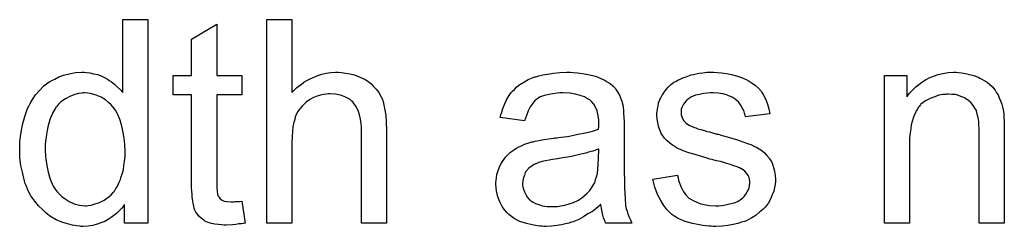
# Model space of a CAD drawing. Extents: x -1.5 to 9, y -3 to 5.
# Tile 285 of 368: x 6.7979 to 7.1848, y 0.4932 to 0.5745. Entities that reach past the tile are written whole.
import ezdxf

# ---------------------------------------------------------------- set-up
doc = ezdxf.new("R2010")
doc.units = 0
doc.layers.add('qfn16-30-34-a_mechanical_19', color=1, linetype='CONTINUOUS')

msp = doc.modelspace()

# ---------------------------------------------------------------- linework, layer by layer
at = {"layer": 'qfn16-30-34-a_mechanical_19', "color": 1}
for points in [[(6.848237, 0.49443), (6.839097, 0.49443), (6.839097, 0.501719), (6.838981, 0.501603), (6.838865, 0.501372), (6.838518, 0.500909), (6.838056, 0.50033), (6.837477, 0.499752), (6.836783, 0.499058), (6.835973, 0.498248), (6.834932, 0.497438), (6.83389, 0.496628), (6.832733, 0.495818), (6.831345, 0.495124), (6.829841, 0.494546), (6.828337, 0.493967), (6.826601, 0.493504), (6.82475, 0.493273), (6.822783, 0.493157), (6.822089, 0.493157), (6.821626, 0.493273), (6.820238, 0.493389), (6.818618, 0.49362), (6.816651, 0.494083), (6.814453, 0.494777), (6.812254, 0.495702), (6.810056, 0.496975), (6.80994, 0.496975), (6.809825, 0.497207), (6.809131, 0.497669), (6.808089, 0.498595), (6.806816, 0.499752), (6.805312, 0.501256), (6.803808, 0.503107), (6.802304, 0.50519), (6.801032, 0.50762), (6.801032, 0.507735), (6.800916, 0.507967), (6.8008, 0.508314), (6.800569, 0.508776), (6.800337, 0.509471), (6.79999, 0.510281), (6.799759, 0.511091), (6.799527, 0.512132), (6.798949, 0.514446), (6.79837, 0.517107), (6.798023, 0.520115), (6.797908, 0.523355), (6.797908, 0.52347), (6.797908, 0.523702), (6.797908, 0.524165), (6.797908, 0.524859), (6.798023, 0.525553), (6.798023, 0.526479), (6.798255, 0.528561), (6.798602, 0.530991), (6.79918, 0.533652), (6.799874, 0.536429), (6.8008, 0.53909), (6.8008, 0.539206), (6.800916, 0.539437), (6.801147, 0.539784), (6.801379, 0.540247), (6.802073, 0.54152), (6.802998, 0.543139), (6.804155, 0.544875), (6.805659, 0.546611), (6.807395, 0.548462), (6.809478, 0.549966), (6.809593, 0.549966), (6.809709, 0.550082), (6.810056, 0.550313), (6.810519, 0.550544), (6.811676, 0.551123), (6.813296, 0.551933), (6.815147, 0.552627), (6.817345, 0.553205), (6.819775, 0.553668), (6.82232, 0.553784), (6.823246, 0.553784), (6.824172, 0.553668), (6.825444, 0.553553), (6.826948, 0.553205), (6.828568, 0.552858), (6.830188, 0.55228), (6.831692, 0.55147), (6.831923, 0.551354), (6.832386, 0.551123), (6.83308, 0.550544), (6.834006, 0.549966), (6.835163, 0.549156), (6.836204, 0.548115), (6.837361, 0.547073), (6.838403, 0.545801), (6.838403, 0.574494), (6.848237, 0.574494), (6.848237, 0.49443)], [(6.875311, 0.552511), (6.885261, 0.552511), (6.885261, 0.544875), (6.875311, 0.544875), (6.875311, 0.510743), (6.875311, 0.510512), (6.875311, 0.510049), (6.875311, 0.509355), (6.875427, 0.508545), (6.875542, 0.506694), (6.875658, 0.505884), (6.875774, 0.505306), (6.875889, 0.505074), (6.876236, 0.504611), (6.876699, 0.504033), (6.877509, 0.503454), (6.877741, 0.503339), (6.878319, 0.503107), (6.87936, 0.502876), (6.880864, 0.50276), (6.882021, 0.50276), (6.8826, 0.502876), (6.88341, 0.502876), (6.884336, 0.502992), (6.885261, 0.503107), (6.886534, 0.49443), (6.886302, 0.49443), (6.88584, 0.494314), (6.88503, 0.494198), (6.883988, 0.494083), (6.882831, 0.493851), (6.881559, 0.493736), (6.879013, 0.49362), (6.878088, 0.49362), (6.877162, 0.493736), (6.876005, 0.493851), (6.874617, 0.493967), (6.873228, 0.494314), (6.871956, 0.494661), (6.870683, 0.49524), (6.870567, 0.495355), (6.87022, 0.495587), (6.869757, 0.495934), (6.869063, 0.496512), (6.868485, 0.497091), (6.86779, 0.497901), (6.867096, 0.498711), (6.866633, 0.499752), (6.866633, 0.499868), (6.866402, 0.50033), (6.866286, 0.50114), (6.866055, 0.502297), (6.865824, 0.503801), (6.865708, 0.504727), (6.865708, 0.505768), (6.865592, 0.507041), (6.865476, 0.508314), (6.865476, 0.509702), (6.865476, 0.511322), (6.865476, 0.544875), (6.858187, 0.544875), (6.858187, 0.552511), (6.865476, 0.552511), (6.865476, 0.566858), (6.875311, 0.572759), (6.875311, 0.552511)], [(6.904814, 0.545801), (6.90493, 0.545916), (6.905162, 0.546148), (6.905509, 0.546495), (6.906087, 0.547073), (6.906666, 0.547652), (6.907475, 0.548346), (6.908517, 0.54904), (6.909558, 0.54985), (6.910715, 0.550544), (6.911988, 0.551239), (6.914996, 0.552511), (6.916616, 0.55309), (6.918351, 0.553437), (6.920203, 0.553668), (6.922054, 0.553784), (6.923095, 0.553784), (6.924368, 0.553668), (6.925872, 0.553437), (6.927607, 0.553205), (6.929458, 0.552743), (6.93131, 0.552048), (6.933161, 0.551239), (6.933392, 0.551123), (6.933971, 0.550776), (6.934781, 0.550197), (6.935822, 0.549387), (6.936863, 0.548346), (6.93802, 0.547189), (6.939062, 0.545801), (6.939987, 0.544181), (6.940103, 0.543949), (6.940334, 0.543371), (6.940681, 0.54233), (6.941029, 0.540826), (6.941376, 0.538974), (6.941723, 0.536776), (6.941954, 0.534115), (6.94207, 0.531107), (6.94207, 0.49443), (6.932235, 0.49443), (6.932235, 0.531222), (6.932235, 0.531338), (6.932235, 0.531569), (6.932235, 0.531917), (6.932235, 0.532379), (6.93212, 0.533652), (6.931888, 0.535272), (6.931425, 0.537007), (6.930847, 0.538743), (6.930037, 0.540478), (6.928996, 0.541867), (6.92888, 0.541982), (6.928417, 0.542445), (6.927723, 0.543024), (6.926682, 0.543602), (6.925409, 0.544297), (6.923905, 0.544759), (6.922054, 0.545222), (6.919971, 0.545338), (6.919277, 0.545338), (6.918467, 0.545222), (6.91731, 0.545106), (6.916153, 0.544759), (6.914765, 0.544412), (6.913376, 0.543834), (6.911872, 0.543024), (6.911756, 0.542908), (6.911294, 0.542561), (6.910599, 0.542098), (6.909789, 0.541404), (6.908864, 0.540478), (6.907938, 0.539437), (6.907128, 0.538164), (6.906434, 0.536776), (6.906319, 0.536545), (6.906203, 0.536082), (6.905971, 0.535156), (6.905624, 0.533999), (6.905277, 0.532495), (6.905046, 0.530644), (6.90493, 0.528561), (6.904814, 0.526132), (6.904814, 0.49443), (6.89498, 0.49443), (6.89498, 0.574494), (6.904814, 0.574494), (6.904814, 0.545801)], [(7.015424, 0.553668), (7.017159, 0.553553), (7.019126, 0.553321), (7.021093, 0.552974), (7.02306, 0.552511), (7.024911, 0.551933), (7.025142, 0.551817), (7.025721, 0.551586), (7.026531, 0.551239), (7.027572, 0.550776), (7.028729, 0.550082), (7.029886, 0.549387), (7.030927, 0.548462), (7.031853, 0.547536), (7.031969, 0.54742), (7.0322, 0.547073), (7.032547, 0.546495), (7.03301, 0.545801), (7.033588, 0.544759), (7.034051, 0.543718), (7.034514, 0.542445), (7.034861, 0.540941), (7.034861, 0.540826), (7.034977, 0.540478), (7.035093, 0.539784), (7.035208, 0.538859), (7.035208, 0.537586), (7.035324, 0.536082), (7.03544, 0.534115), (7.03544, 0.531917), (7.03544, 0.518727), (7.03544, 0.518611), (7.03544, 0.518148), (7.03544, 0.517454), (7.03544, 0.516529), (7.03544, 0.515487), (7.03544, 0.514215), (7.035555, 0.511438), (7.035555, 0.508545), (7.035671, 0.505653), (7.035787, 0.50438), (7.035787, 0.503223), (7.035903, 0.502182), (7.036018, 0.501372), (7.036018, 0.501256), (7.036134, 0.500793), (7.03625, 0.500099), (7.036597, 0.499173), (7.036828, 0.498132), (7.037291, 0.496975), (7.037869, 0.495702), (7.038448, 0.49443), (7.028151, 0.49443), (7.028035, 0.494546), (7.027919, 0.495008), (7.027688, 0.495587), (7.027341, 0.496512), (7.026994, 0.497554), (7.026762, 0.498826), (7.026531, 0.500215), (7.026299, 0.501719), (7.026184, 0.501719), (7.026068, 0.501488), (7.025374, 0.500909), (7.024333, 0.500099), (7.022944, 0.499058), (7.021209, 0.498017), (7.019473, 0.49686), (7.017622, 0.495818), (7.015655, 0.495008), (7.015424, 0.494893), (7.014729, 0.494777), (7.013688, 0.49443), (7.012415, 0.494083), (7.010796, 0.493736), (7.008944, 0.493504), (7.006862, 0.493273), (7.004779, 0.493157), (7.003854, 0.493157), (7.003159, 0.493273), (7.00235, 0.493273), (7.001424, 0.493389), (6.999341, 0.493736), (6.997027, 0.494314), (6.994482, 0.495124), (6.992168, 0.496281), (6.990085, 0.497785), (6.989854, 0.498017), (6.989275, 0.498595), (6.988466, 0.499636), (6.98754, 0.501025), (6.986614, 0.50276), (6.985804, 0.504727), (6.985226, 0.507157), (6.98511, 0.508314), (6.984994, 0.509702), (6.984994, 0.509934), (6.984994, 0.510396), (6.98511, 0.511206), (6.985226, 0.512248), (6.985457, 0.51352), (6.985804, 0.514793), (6.986267, 0.516181), (6.986846, 0.517454), (6.986961, 0.51757), (6.987193, 0.518033), (6.987656, 0.518727), (6.988234, 0.519537), (6.988928, 0.520462), (6.989854, 0.521388), (6.990779, 0.522313), (6.991936, 0.523123), (6.992052, 0.523239), (6.992515, 0.523471), (6.993093, 0.523933), (6.994019, 0.524396), (6.99506, 0.524859), (6.996333, 0.525437), (6.997606, 0.5259), (6.99911, 0.526363), (6.999226, 0.526363), (6.999688, 0.526479), (7.000383, 0.52671), (7.001308, 0.526826), (7.002465, 0.527057), (7.003969, 0.527289), (7.005705, 0.527636), (7.007787, 0.527867), (7.007903, 0.527867), (7.008366, 0.527983), (7.008944, 0.527983), (7.009754, 0.528098), (7.01068, 0.528214), (7.011837, 0.528446), (7.01311, 0.528561), (7.014498, 0.528793), (7.017275, 0.529371), (7.020283, 0.52995), (7.022944, 0.530644), (7.024217, 0.530991), (7.025374, 0.531338), (7.025374, 0.531454), (7.025374, 0.531685), (7.025489, 0.532379), (7.025489, 0.533189), (7.025489, 0.533652), (7.025489, 0.533884), (7.025489, 0.533999), (7.025489, 0.534115), (7.025489, 0.534809), (7.025374, 0.535966), (7.025142, 0.537239), (7.024795, 0.538627), (7.024217, 0.540016), (7.023523, 0.541288), (7.022597, 0.54233), (7.022481, 0.542445), (7.021903, 0.542908), (7.020977, 0.543371), (7.01982, 0.544065), (7.0182, 0.544644), (7.016349, 0.545222), (7.014035, 0.545569), (7.011374, 0.545685), (7.010217, 0.545685), (7.00906, 0.545569), (7.00744, 0.545338), (7.00582, 0.545106), (7.004085, 0.544644), (7.002465, 0.544065), (7.001077, 0.543255), (7.000961, 0.543139), (7.000498, 0.542792), (6.99992, 0.542214), (6.999226, 0.541288), (6.998531, 0.540131), (6.997721, 0.538627), (6.997027, 0.536776), (6.996333, 0.534693), (6.98673, 0.535966), (6.98673, 0.536082), (6.986846, 0.536197), (6.986846, 0.536545), (6.986961, 0.537007), (6.987309, 0.538049), (6.987771, 0.539553), (6.98835, 0.541057), (6.989044, 0.542677), (6.98997, 0.544297), (6.991011, 0.545801), (6.991127, 0.545916), (6.991589, 0.546379), (6.992284, 0.547073), (6.993209, 0.547999), (6.994482, 0.548924), (6.995986, 0.54985), (6.997721, 0.550891), (6.999688, 0.551701), (6.999804, 0.551701), (6.99992, 0.551817), (7.000267, 0.551933), (7.00073, 0.552048), (7.001887, 0.552395), (7.003507, 0.552743), (7.005358, 0.55309), (7.007672, 0.553437), (7.010101, 0.553668), (7.012878, 0.553784), (7.014151, 0.553784), (7.015424, 0.553668)], [(7.072001, 0.553668), (7.073736, 0.553553), (7.075588, 0.553321), (7.077555, 0.552858), (7.079637, 0.552395), (7.081604, 0.551701), (7.08172, 0.551701), (7.081835, 0.551586), (7.082414, 0.551354), (7.08334, 0.550891), (7.084497, 0.550313), (7.085769, 0.549503), (7.087042, 0.548577), (7.088199, 0.547536), (7.08924, 0.546379), (7.089356, 0.546263), (7.089587, 0.545801), (7.09005, 0.544991), (7.090629, 0.544065), (7.091207, 0.542677), (7.091786, 0.541173), (7.092248, 0.539437), (7.092711, 0.53747), (7.083108, 0.536197), (7.083108, 0.536429), (7.082992, 0.536892), (7.082761, 0.537702), (7.082414, 0.538743), (7.081835, 0.539784), (7.081141, 0.540941), (7.080331, 0.542098), (7.079174, 0.543139), (7.079059, 0.543255), (7.078596, 0.543487), (7.077902, 0.543949), (7.07686, 0.544412), (7.075703, 0.544875), (7.074199, 0.545338), (7.072348, 0.545569), (7.070381, 0.545685), (7.069224, 0.545685), (7.068067, 0.545569), (7.066563, 0.545453), (7.065059, 0.545106), (7.063439, 0.544759), (7.061935, 0.544181), (7.060662, 0.543371), (7.060547, 0.543255), (7.060199, 0.543024), (7.059737, 0.542561), (7.059274, 0.541867), (7.058695, 0.541173), (7.058233, 0.540247), (7.057886, 0.539206), (7.05777, 0.538164), (7.05777, 0.538049), (7.05777, 0.537817), (7.057886, 0.53747), (7.057886, 0.537007), (7.058233, 0.53585), (7.058927, 0.534693), (7.059042, 0.534578), (7.059158, 0.534462), (7.05939, 0.534115), (7.059852, 0.533768), (7.060315, 0.533421), (7.061009, 0.532958), (7.061819, 0.532611), (7.062745, 0.532148), (7.062861, 0.532148), (7.063092, 0.532032), (7.063555, 0.531917), (7.064365, 0.531569), (7.065522, 0.531222), (7.067026, 0.530875), (7.067951, 0.530528), (7.068993, 0.530297), (7.07015, 0.52995), (7.071422, 0.529603), (7.071538, 0.529603), (7.071885, 0.529487), (7.072464, 0.529371), (7.073158, 0.52914), (7.073968, 0.528908), (7.075009, 0.528677), (7.077207, 0.527983), (7.079637, 0.527289), (7.082067, 0.526479), (7.084265, 0.525669), (7.085191, 0.525322), (7.086001, 0.524975), (7.086232, 0.524859), (7.086695, 0.524628), (7.087389, 0.52428), (7.08843, 0.523702), (7.089472, 0.523008), (7.090513, 0.522082), (7.091554, 0.521041), (7.09248, 0.519884), (7.092596, 0.519768), (7.092827, 0.519305), (7.09329, 0.518611), (7.093752, 0.51757), (7.0941, 0.516297), (7.094562, 0.514909), (7.094794, 0.513289), (7.094909, 0.511438), (7.094909, 0.511206), (7.094909, 0.510628), (7.094794, 0.509702), (7.094562, 0.50843), (7.094215, 0.507041), (7.093637, 0.505537), (7.092943, 0.503801), (7.092017, 0.502182), (7.091901, 0.50195), (7.091439, 0.501488), (7.09086, 0.500678), (7.089934, 0.499752), (7.088662, 0.498711), (7.087273, 0.497554), (7.085654, 0.496512), (7.083687, 0.495471), (7.083571, 0.495471), (7.083455, 0.495355), (7.082761, 0.495124), (7.081604, 0.494777), (7.0801, 0.494314), (7.078249, 0.493851), (7.076166, 0.493504), (7.073968, 0.493273), (7.071422, 0.493157), (7.070381, 0.493157), (7.069571, 0.493273), (7.068646, 0.493273), (7.067489, 0.493389), (7.066332, 0.493504), (7.065059, 0.493736), (7.062282, 0.494314), (7.05939, 0.495124), (7.056613, 0.496281), (7.05534, 0.496975), (7.054183, 0.497785), (7.054067, 0.497901), (7.053952, 0.498017), (7.053257, 0.498711), (7.052216, 0.499752), (7.051059, 0.501372), (7.049787, 0.503339), (7.048514, 0.505653), (7.047472, 0.508545), (7.046663, 0.511785), (7.056381, 0.513289), (7.056381, 0.513173), (7.056381, 0.513058), (7.056613, 0.512363), (7.056844, 0.511206), (7.057307, 0.509934), (7.057886, 0.508545), (7.05858, 0.507041), (7.059621, 0.505537), (7.060894, 0.504264), (7.061125, 0.504149), (7.061588, 0.503801), (7.062514, 0.503339), (7.063671, 0.50276), (7.065175, 0.502182), (7.06691, 0.501719), (7.068993, 0.501372), (7.071422, 0.501256), (7.072579, 0.501256), (7.073736, 0.501372), (7.07524, 0.501603), (7.07686, 0.50195), (7.078596, 0.502413), (7.0801, 0.502992), (7.081488, 0.503917), (7.081604, 0.504033), (7.082067, 0.50438), (7.08253, 0.504959), (7.083224, 0.505768), (7.083802, 0.506694), (7.084381, 0.507851), (7.084728, 0.509008), (7.084844, 0.510396), (7.084844, 0.510512), (7.084844, 0.510975), (7.084728, 0.511553), (7.084497, 0.512363), (7.084149, 0.513173), (7.083571, 0.513983), (7.082877, 0.514909), (7.081835, 0.515603), (7.08172, 0.515719), (7.081373, 0.515834), (7.080794, 0.516181), (7.079868, 0.516529), (7.07848, 0.516991), (7.07767, 0.517338), (7.076745, 0.51757), (7.075703, 0.517917), (7.074546, 0.518264), (7.073274, 0.518611), (7.07177, 0.518958), (7.071654, 0.518958), (7.071307, 0.519074), (7.070728, 0.51919), (7.070034, 0.519421), (7.069108, 0.519652), (7.068067, 0.52), (7.065869, 0.520578), (7.063323, 0.521388), (7.060894, 0.522082), (7.05858, 0.522892), (7.057538, 0.523355), (7.056729, 0.523702), (7.056497, 0.523818), (7.056034, 0.524049), (7.05534, 0.524512), (7.054414, 0.52509), (7.053373, 0.5259), (7.052332, 0.526826), (7.051291, 0.527867), (7.050365, 0.52914), (7.050249, 0.529255), (7.050018, 0.529718), (7.049671, 0.530528), (7.049324, 0.531454), (7.048977, 0.532611), (7.04863, 0.533999), (7.048398, 0.535388), (7.048282, 0.537007), (7.048282, 0.537239), (7.048282, 0.537702), (7.048398, 0.538396), (7.048514, 0.539437), (7.048745, 0.540478), (7.048977, 0.541751), (7.049439, 0.542908), (7.050018, 0.544181), (7.050134, 0.544297), (7.050365, 0.544759), (7.050712, 0.545338), (7.051291, 0.546148), (7.051985, 0.546958), (7.052795, 0.547999), (7.05372, 0.548924), (7.054877, 0.549734), (7.054993, 0.54985), (7.05534, 0.549966), (7.055803, 0.550313), (7.056497, 0.55066), (7.057423, 0.551123), (7.058464, 0.551586), (7.059737, 0.552048), (7.061125, 0.552511), (7.061356, 0.552627), (7.061819, 0.552743), (7.062629, 0.552974), (7.063671, 0.553205), (7.064943, 0.553437), (7.066332, 0.553553), (7.067951, 0.553784), (7.070728, 0.553784), (7.072001, 0.553668)], [(7.166759, 0.553668), (7.168032, 0.553553), (7.169536, 0.553321), (7.171156, 0.552974), (7.172891, 0.552511), (7.174511, 0.551817), (7.174743, 0.551701), (7.175205, 0.55147), (7.176015, 0.551123), (7.176941, 0.550544), (7.178098, 0.54985), (7.179139, 0.548924), (7.18018, 0.547999), (7.181106, 0.546842), (7.181222, 0.546726), (7.181453, 0.546263), (7.1818, 0.545685), (7.182379, 0.544875), (7.182842, 0.543718), (7.183304, 0.542561), (7.183883, 0.541173), (7.18423, 0.539668), (7.18423, 0.539553), (7.184346, 0.53909), (7.184461, 0.538396), (7.184577, 0.53747), (7.184577, 0.536082), (7.184693, 0.534462), (7.184808, 0.532495), (7.184808, 0.530065), (7.184808, 0.49443), (7.174974, 0.49443), (7.174974, 0.529603), (7.174974, 0.529718), (7.174974, 0.529834), (7.174974, 0.530644), (7.174974, 0.531685), (7.174858, 0.532958), (7.174743, 0.534462), (7.174511, 0.535966), (7.174164, 0.537355), (7.173817, 0.538627), (7.173817, 0.538743), (7.173586, 0.53909), (7.173238, 0.539668), (7.172891, 0.540363), (7.172313, 0.541057), (7.171619, 0.541867), (7.170693, 0.542677), (7.169652, 0.543371), (7.169536, 0.543487), (7.169189, 0.543718), (7.168495, 0.543949), (7.167685, 0.544297), (7.166759, 0.544644), (7.165602, 0.544991), (7.164214, 0.545106), (7.162825, 0.545222), (7.162247, 0.545222), (7.161784, 0.545106), (7.160627, 0.544991), (7.159123, 0.544759), (7.157503, 0.544181), (7.155652, 0.543487), (7.153801, 0.542561), (7.152065, 0.541173), (7.151834, 0.540941), (7.151371, 0.540363), (7.151024, 0.5399), (7.150677, 0.539321), (7.150214, 0.538627), (7.149867, 0.537817), (7.149404, 0.536892), (7.148941, 0.535735), (7.148594, 0.534462), (7.148247, 0.533074), (7.148016, 0.531569), (7.147784, 0.52995), (7.147553, 0.527983), (7.147553, 0.526016), (7.147553, 0.49443), (7.137718, 0.49443), (7.137718, 0.552511), (7.146512, 0.552511), (7.146512, 0.544181), (7.146627, 0.544297), (7.146859, 0.544644), (7.147206, 0.545106), (7.147669, 0.545685), (7.148363, 0.546379), (7.149173, 0.547189), (7.150098, 0.548115), (7.151255, 0.54904), (7.152412, 0.54985), (7.153801, 0.550776), (7.155305, 0.551586), (7.156925, 0.55228), (7.158776, 0.552858), (7.160627, 0.553321), (7.16271, 0.553668), (7.164908, 0.553784), (7.165834, 0.553784), (7.166759, 0.553668)], [(6.823362, 0.545685), (6.822783, 0.545685), (6.82232, 0.545569), (6.821048, 0.545453), (6.819543, 0.544991), (6.817808, 0.544412), (6.815957, 0.543371), (6.814106, 0.542098), (6.81318, 0.541173), (6.81237, 0.540247), (6.81237, 0.540131), (6.812139, 0.540016), (6.812023, 0.539668), (6.811676, 0.539206), (6.811329, 0.538627), (6.810982, 0.537933), (6.810635, 0.537123), (6.810172, 0.536197), (6.809709, 0.53504), (6.809362, 0.533768), (6.809015, 0.532379), (6.808668, 0.530875), (6.808436, 0.529255), (6.808205, 0.527404), (6.807974, 0.525437), (6.807974, 0.523355), (6.807974, 0.523239), (6.807974, 0.522892), (6.807974, 0.522313), (6.808089, 0.521504), (6.808089, 0.520578), (6.808205, 0.519537), (6.808552, 0.517107), (6.809131, 0.514446), (6.80994, 0.511669), (6.811097, 0.509008), (6.811792, 0.507851), (6.812601, 0.506694), (6.812717, 0.506694), (6.812833, 0.506463), (6.813411, 0.505884), (6.814453, 0.504959), (6.815725, 0.504033), (6.817345, 0.502992), (6.819312, 0.502066), (6.821395, 0.501488), (6.822552, 0.501372), (6.823709, 0.501256), (6.824287, 0.501256), (6.82475, 0.501372), (6.826023, 0.501488), (6.827527, 0.50195), (6.829262, 0.502529), (6.831114, 0.503454), (6.832965, 0.504727), (6.83389, 0.505537), (6.8347, 0.506463), (6.8347, 0.506578), (6.834932, 0.506694), (6.835163, 0.507041), (6.835394, 0.507504), (6.835742, 0.508082), (6.836204, 0.508661), (6.836551, 0.509587), (6.837014, 0.510512), (6.837477, 0.511553), (6.837824, 0.51271), (6.838287, 0.514099), (6.838634, 0.515487), (6.838865, 0.517107), (6.839097, 0.518727), (6.839328, 0.520578), (6.839328, 0.522545), (6.839328, 0.522661), (6.839328, 0.523123), (6.839328, 0.523702), (6.839212, 0.524512), (6.839212, 0.525437), (6.839097, 0.526594), (6.838981, 0.527867), (6.83875, 0.529255), (6.838171, 0.532032), (6.837361, 0.534925), (6.836204, 0.537702), (6.83551, 0.538859), (6.8347, 0.540016), (6.8347, 0.540131), (6.834469, 0.540247), (6.83389, 0.540941), (6.832849, 0.541867), (6.831576, 0.542908), (6.829957, 0.543949), (6.82799, 0.544759), (6.825791, 0.545453), (6.824634, 0.545569), (6.823362, 0.545685)], [(7.025489, 0.523586), (7.025374, 0.523586), (7.025258, 0.523471), (7.024911, 0.523355), (7.024448, 0.523239), (7.02387, 0.523008), (7.023176, 0.522776), (7.022366, 0.522545), (7.02144, 0.522313), (7.020399, 0.521966), (7.019126, 0.521735), (7.017853, 0.521388), (7.016349, 0.521041), (7.014729, 0.520694), (7.01311, 0.520347), (7.011258, 0.520115), (7.009292, 0.519768), (7.00906, 0.519768), (7.008366, 0.519652), (7.007209, 0.519421), (7.005936, 0.51919), (7.004548, 0.518958), (7.003159, 0.518611), (7.001887, 0.518264), (7.00073, 0.517801), (7.000614, 0.517801), (7.000267, 0.51757), (6.999804, 0.517338), (6.999341, 0.516991), (6.997953, 0.516066), (6.996796, 0.514677), (6.996796, 0.514562), (6.996565, 0.51433), (6.996449, 0.513867), (6.996217, 0.513289), (6.995986, 0.512595), (6.995755, 0.511901), (6.995639, 0.510975), (6.995523, 0.510049), (6.995523, 0.509934), (6.995523, 0.509355), (6.995639, 0.508661), (6.99587, 0.507735), (6.996217, 0.506694), (6.996796, 0.505653), (6.99749, 0.504496), (6.998416, 0.503454), (6.998531, 0.503339), (6.998994, 0.503107), (6.999688, 0.502644), (7.000614, 0.502182), (7.001887, 0.501719), (7.003391, 0.501256), (7.005126, 0.501025), (7.007209, 0.500909), (7.008135, 0.500909), (7.009292, 0.501025), (7.010564, 0.501256), (7.012184, 0.501488), (7.013804, 0.50195), (7.015539, 0.502529), (7.017275, 0.503339), (7.017506, 0.503454), (7.017969, 0.503801), (7.018779, 0.50438), (7.019704, 0.50519), (7.020746, 0.506115), (7.021903, 0.507272), (7.022828, 0.508661), (7.023754, 0.510165), (7.02387, 0.510281), (7.023985, 0.510743), (7.024217, 0.511553), (7.024564, 0.512595), (7.024911, 0.513983), (7.025142, 0.515603), (7.025258, 0.51757), (7.025374, 0.519884), (7.025489, 0.523586)]]:
    msp.add_lwpolyline(points, dxfattribs=at)

doc.saveas('drawing.dxf')
